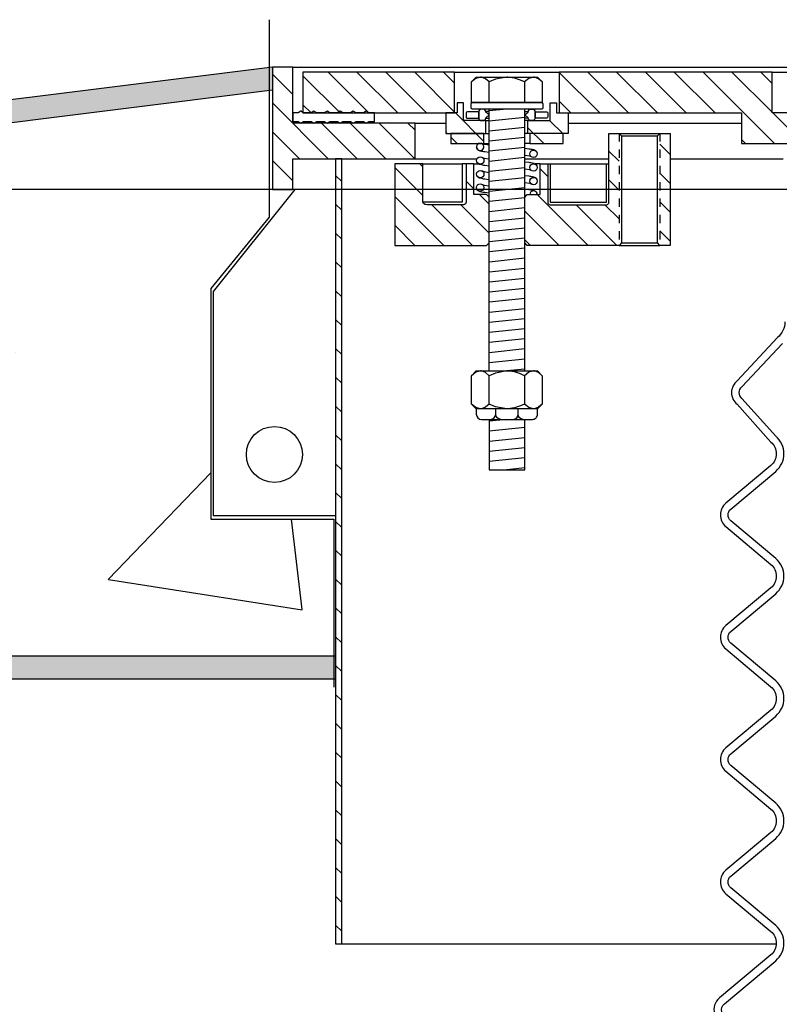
# Model space of a CAD drawing. Extents: x -169 to 6736, y -208 to 3022.
# Tile 512 of 656: x 6057 to 6066, y 410 to 422. Entities that reach past the tile are written whole.
import ezdxf

# ---------------------------------------------------------------- set-up
doc = ezdxf.new("R2010")
doc.units = 0
doc.header["$MEASUREMENT"] = 0
doc.linetypes.add('HIDDEN5', pattern=[0.05, 0.025, -0.025])
doc.layers.get('DEFPOINTS').update_dxf_attribs({"linetype": 'CONTINUOUS'})
for name, color, linetype in [('CONCRETE-HATCH', 2, 'CONTINUOUS'), ('FREEZE-LINES', 8, 'CONTINUOUS'), ('MULTI-PORT-MANHOLE', 2, 'CONTINUOUS'), ('MULTI-PORT-MANHOLE-HATCH', 252, 'CONTINUOUS'), ('MULTI-PORT-SHROUD', 1, 'CONTINUOUS'), ('PEAGRAVEL-HATCH', 3, 'CONTINUOUS'), ('TANK-SLAB', 6, 'CONTINUOUS')]:
    doc.layers.add(name, color=color, linetype=linetype)
pattern_1 = [(135, (14063.16914, -756.0172), (0.176776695, 0.176776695), [])]

msp = doc.modelspace()

# ---------------------------------------------------------------- hatches: boundary and pattern name
at = {"layer": 'CONCRETE-HATCH'}
h = msp.add_hatch(dxfattribs=at)
h.set_pattern_fill('AR-CONC', color=256, scale=2.67, style=0)
h.set_pattern_definition([(50, (6029.509, 414.289), (19.151, -1.6755), [2.0025, -22.0275]), (355, (6029.509, 414.289), (-3.705, 20.084), [1.602, -17.622]), (100.45, (6031.104, 414.149), (15.446, 18.408), [1.702, -18.7205]), (46.18, (6029.509, 419.629), (28.495, -4.42), [3.004, -33.041]), (96.64, (6031.883, 419.26), (24.955, 26.01), [2.553, -28.081]), (351.18, (6029.51, 419.63), (24.955, 26.01), [2.403, -26.433]), (21, (6032.179, 418.294), (15.937, -10.75), [2.0025, -22.0275]), (326, (6032.179, 418.294), (6.497, 19.362), [1.602, -17.622]), (71.45, (6033.507, 417.398), (22.434, 8.612), [1.702, -18.7205]), (37.5, (6029.5086, 414.2886), (0.3247, 8.8883), [0, -17.4084, 0, -17.889, 0, -17.6887]), (7.5, (6029.509, 414.289), (7.024, 10.5308), [0, -10.1994, 0, -17.0079, 0, -6.7417]), (327.5, (6023.5545, 414.2886), (14.253, -0.6022), [0, -6.675, 0, -20.826, 0, -27.6345]), (317.5, (6020.884, 414.289), (15.571, 2.6728), [0, -8.6775, 0, -13.8306, 0, -19.6245])])
h.paths.add_polyline_path([(6059.27459, 418.79096), (6059.99001, 419.6672), (6059.99001, 421.21902), (6056.04673, 420.72611), (6030.17372, 420.72611), (6029.96579, 419.94932), (6029.5799, 419.94932), (6029.53507, 419.92254), (6029.50856, 419.87263), (6029.50856, 414.28861), (6060.78252, 414.28861), (6060.78252, 415.964), (6059.27459, 415.964)])
at = {"layer": 'MULTI-PORT-MANHOLE-HATCH', "linetype": 'Continuous'}
h = msp.add_hatch(dxfattribs=at)
h.set_pattern_fill('LINE', color=256, scale=2, angle=45, style=0)
h.set_pattern_definition(pattern_1)
h.paths.add_polyline_path([(6060.27922, 420.00736), (6060.27922, 420.38236), (6061.77922, 420.38236), (6061.77922, 420.81986), (6060.27922, 420.81986), (6060.27922, 421.50736), (6060.02922, 421.50736), (6060.02922, 420.00736)])
h = msp.add_hatch(dxfattribs=at)
h.set_pattern_fill('LINE', color=256, scale=2, angle=45, style=0)
h.set_pattern_definition(pattern_1)
h.paths.add_polyline_path([(6062.2636, 421.44486), (6060.40422, 421.44486), (6060.40422, 420.94486), (6062.2636, 420.94486)])
h = msp.add_hatch(dxfattribs=at)
h.set_pattern_fill('LINE', color=256, scale=2, angle=45, style=0)
h.set_pattern_definition(pattern_1)
h.paths.add_polyline_path([(6066.90422, 420.56986), (6066.90422, 420.94486), (6066.15422, 420.94486), (6066.15422, 421.44486), (6063.54485, 421.44486), (6063.54485, 420.94486), (6065.77922, 420.94486), (6065.77922, 420.56986)])
h = msp.add_hatch(dxfattribs=at)
h.set_pattern_fill('LINE', color=256, scale=2, angle=45, style=0)
h.set_pattern_definition(pattern_1)
h.paths.add_polyline_path([(6062.64641, 420.85111), (6062.37297, 420.85111), (6062.37297, 421.06986), (6062.29485, 421.06986), (6062.29485, 420.94486), (6062.15422, 420.94486), (6062.15422, 420.69486), (6062.64641, 420.69486)])
h.paths.add_polyline_path([(6063.65422, 420.94486), (6063.5136, 420.94486), (6063.5136, 421.06986), (6063.43547, 421.06986), (6063.43547, 420.85111), (6063.16204, 420.85111), (6063.16204, 420.69486), (6063.65422, 420.69486)])
h.paths.add_polyline_path([(6063.59172, 420.69486), (6063.18547, 420.69486), (6063.18547, 420.56986), (6063.59172, 420.56986)])
h.paths.add_polyline_path([(6062.62297, 420.69486), (6062.21672, 420.69486), (6062.21672, 420.56986), (6062.62297, 420.56986)])
h = msp.add_hatch(dxfattribs=at)
h.set_pattern_fill('LINE', color=256, scale=2, angle=45, style=0)
h.set_pattern_definition(pattern_1)
h.paths.add_polyline_path([(6064.27922, 420.69486), (6064.15422, 420.69486), (6064.15422, 419.85111, -0.41421356), (6064.12297, 419.81986), (6063.43547, 419.81986, -0.41421356), (6063.40422, 419.85111), (6063.40422, 420.31986), (6063.31047, 420.31986), (6063.31047, 419.94486), (6063.15422, 419.94486), (6063.12297, 419.91361), (6063.12297, 419.35111), (6063.15422, 419.31986), (6064.27922, 419.31986)])
h.paths.add_polyline_path([(6064.90422, 420.69486), (6064.77922, 420.69486), (6064.77922, 419.31986), (6064.90422, 419.31986)])
h = msp.add_hatch(dxfattribs=at)
h.set_pattern_fill('LINE', color=256, scale=2, angle=45, style=0)
h.set_pattern_definition([(135, (14022.04384, -756.0172), (0.176776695, 0.176776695), [])])
h.paths.add_polyline_path([(6060.80422, 410.75736), (6060.87892, 410.75736), (6060.87892, 420.38236), (6060.80422, 420.38236)])
h = msp.add_hatch(dxfattribs=at)
h.set_pattern_fill('LINE', color=256, scale=2, angle=45, style=0)
h.set_pattern_definition(pattern_1)
h.paths.add_polyline_path([(6062.68547, 419.91361), (6062.65422, 419.94486), (6062.49797, 419.94486), (6062.49797, 420.31986), (6062.40422, 420.31986), (6062.40422, 419.85111, -0.41421356), (6062.37297, 419.81986), (6061.9305, 419.81986), (6061.90174, 419.82405), (6061.88068, 419.83548), (6061.87297, 419.85111), (6061.87297, 420.31986), (6061.52922, 420.31986), (6061.52922, 419.31986), (6062.65422, 419.31986), (6062.68547, 419.35111)])
at = {"layer": 'PEAGRAVEL-HATCH'}
h = msp.add_hatch(dxfattribs=at)
h.set_pattern_fill('AR-SAND', color=256, scale=7.5, style=0)
h.set_pattern_definition([(37.5, (6043.242, 397.634), (-0.4725, 14.451), [0, -11.4, 0, -12.75, 0, -12.1875]), (7.5, (6043.242, 397.634), (13.273, 21.166), [0, -6.15, 0, -10.275, 0, -3.9375]), (327.5, (6034.017, 397.634), (23.356, 0.0424), [0, -3.75, 0, -13.5, 0, -17.625]), (317.5, (6034.017, 397.634), (22.546, 6.583), [0, -1.875, 0, -8.85, 0, -10.125])])
h.paths.add_polyline_path([(6060.78252, 413.90406), (6060.78252, 414.00736), (6043.24242, 414.00736), (6043.24242, 397.63398), (6060.78252, 397.63398)])
h = msp.add_hatch(dxfattribs=at)
h.set_pattern_fill('AR-SAND', color=256, scale=7.5, style=0)
h.set_pattern_definition([(37.5, (6060.783, 397.634), (-0.472, 14.451), [0, -11.4, 0, -12.75, 0, -12.1875]), (7.5, (6060.783, 397.634), (13.273, 21.166), [0, -6.15, 0, -10.275, 0, -3.9375]), (327.5, (6051.558, 397.634), (23.356, 0.0424), [0, -3.75, 0, -13.5, 0, -17.625]), (317.5, (6051.558, 397.634), (22.546, 6.583), [0, -1.875, 0, -8.85, 0, -10.125])])
edge = h.paths.add_edge_path()
edge.add_line((6065.90422, 408.26619), (6065.71672, 408.26619))
edge.add_line((6065.71672, 408.26619), (6065.62297, 408.26619))
edge.add_line((6065.62297, 408.26619), (6065.62297, 408.39119))
edge.add_line((6065.62297, 408.39119), (6065.59297, 408.39119))
edge.add_line((6065.59297, 408.39119), (6065.59297, 409.01619))
edge.add_line((6065.59297, 409.01619), (6065.62297, 409.01619))
edge.add_line((6065.62297, 409.01619), (6065.62297, 409.19867))
edge.add_arc((6065.12297, 409.19867), 0.5, 0, 15.380859)
edge.add_line((6065.60507, 409.33129), (6065.44857, 409.90017))
edge.add_arc((6065.62936, 409.9499), 0.1875, 130.000095, 195.380859, ccw=False)
edge.add_line((6065.50884, 410.09354), (6066.1393, 410.62256))
edge.add_arc((6066.01878, 410.76619), 0.1875, 310.000095, 357.298457)
edge.add_line((6066.20607, 410.75736), (6060.87892, 410.75736))
edge.add_line((6060.87892, 410.75736), (6060.78252, 410.75736))
edge.add_line((6060.78252, 410.75736), (6060.78252, 397.63398))
edge.add_line((6060.78252, 397.63398), (6065.15243, 397.63398))
edge.add_line((6065.15243, 397.63398), (6065.15422, 402.70421))
edge.add_arc((6065.09422, 402.70423), 0.06, 359.979772, 450)
edge.add_line((6065.09422, 402.76423), (6065.02672, 402.76423))
edge.add_arc((6065.02672, 402.82673), 0.0625, 180, 270, ccw=False)
edge.add_line((6064.96422, 402.82673), (6064.96422, 403.20173))
edge.add_arc((6065.02672, 403.20173), 0.0625, 90, 180, ccw=False)
edge.add_line((6065.02672, 403.26423), (6065.08922, 403.26423))
edge.add_arc((6065.08737, 403.33121), 0.06701, 271.586914, 363.83352)
edge.add_line((6065.15422, 403.33569), (6065.15422, 403.68484))
edge.add_ellipse((6065.01788, 403.74985), major_axis=(0, 0.2), ratio=0.72085956, start_angle=116.585007, end_angle=251.031832, ccw=False)
edge.add_line((6064.88895, 403.66034), (6064.88895, 402.62373))
edge.add_line((6064.88895, 402.62373), (6064.69744, 402.46304))
edge.add_line((6064.69744, 402.46304), (6064.53882, 402.46304))
edge.add_line((6064.53882, 402.46304), (6064.53895, 402.62373))
edge.add_line((6064.53895, 402.62373), (6064.53895, 404.83739))
edge.add_arc((6065.38895, 404.83739), 0.85, 105.707344, 179.999992, ccw=False)
edge.add_arc((6077.7151, 361.00728), 46.38034, 104.989898, 105.707347, ccw=False)
edge.add_arc((6065.65422, 406.05086), 0.25, 284.989898, 360)
edge.add_line((6065.90422, 406.05086), (6065.90422, 408.26619))
h = msp.add_hatch(dxfattribs=at)
h.set_pattern_fill('AR-SAND', color=256, scale=7.5, style=0)
h.set_pattern_definition([(37.5, (6062.545, 404.771), (-0.472, 14.451), [0, -11.4, 0, -12.75, 0, -12.1875]), (7.5, (6062.545, 404.771), (13.273, 21.166), [0, -6.15, 0, -10.275, 0, -3.9375]), (327.5, (6053.32, 404.771), (23.356, 0.042), [0, -3.75, 0, -13.5, 0, -17.625]), (317.5, (6053.32, 404.771), (22.546, 6.583), [0, -1.875, 0, -8.85, 0, -10.125])])
edge = h.paths.add_edge_path()
edge.add_line((6065.90422, 408.26619), (6065.71672, 408.26619))
edge.add_line((6065.71672, 408.26619), (6065.62297, 408.26619))
edge.add_line((6065.62297, 408.26619), (6065.62297, 408.39119))
edge.add_line((6065.62297, 408.39119), (6065.59297, 408.39119))
edge.add_line((6065.59297, 408.39119), (6065.59297, 409.01619))
edge.add_line((6065.59297, 409.01619), (6065.62297, 409.01619))
edge.add_line((6065.62297, 409.01619), (6065.62297, 409.19867))
edge.add_arc((6065.12297, 409.19867), 0.5, 0, 15.380859)
edge.add_line((6065.60507, 409.33129), (6065.44857, 409.90017))
edge.add_arc((6065.62936, 409.9499), 0.1875, 130.000095, 195.380859, ccw=False)
edge.add_line((6065.50884, 410.09354), (6066.1393, 410.62256))
edge.add_arc((6066.01878, 410.76619), 0.1875, 310.000095, 357.298457)
edge.add_line((6066.20607, 410.75736), (6060.87892, 410.75736))
edge.add_line((6060.87892, 410.75736), (6060.78252, 410.75736))
edge.add_line((6060.78252, 410.75736), (6060.78252, 397.63398))
edge.add_line((6060.78252, 397.63398), (6065.15243, 397.63398))
edge.add_line((6065.15243, 397.63398), (6065.15422, 402.70421))
edge.add_arc((6065.09422, 402.70423), 0.06, 359.979772, 450)
edge.add_line((6065.09422, 402.76423), (6065.02672, 402.76423))
edge.add_arc((6065.02672, 402.82673), 0.0625, 180, 270, ccw=False)
edge.add_line((6064.96422, 402.82673), (6064.96422, 403.20173))
edge.add_arc((6065.02672, 403.20173), 0.0625, 90, 180, ccw=False)
edge.add_line((6065.02672, 403.26423), (6065.08922, 403.26423))
edge.add_arc((6065.08737, 403.33121), 0.06701, 271.586914, 363.83352)
edge.add_line((6065.15422, 403.33569), (6065.15422, 403.68484))
edge.add_ellipse((6065.01788, 403.74985), major_axis=(0, 0.2), ratio=0.72085956, start_angle=116.585007, end_angle=251.031832, ccw=False)
edge.add_line((6064.88895, 403.66034), (6064.88895, 402.62373))
edge.add_line((6064.88895, 402.62373), (6064.69744, 402.46304))
edge.add_line((6064.69744, 402.46304), (6064.53882, 402.46304))
edge.add_line((6064.53882, 402.46304), (6064.53895, 402.62373))
edge.add_line((6064.53895, 402.62373), (6064.53895, 404.83739))
edge.add_arc((6065.38895, 404.83739), 0.85, 105.707344, 179.999992, ccw=False)
edge.add_arc((6077.7151, 361.00728), 46.38034, 104.989898, 105.707347, ccw=False)
edge.add_arc((6065.65422, 406.05086), 0.25, 284.989898, 360)
edge.add_line((6065.90422, 406.05086), (6065.90422, 408.26619))
at = {"layer": 'TANK-SLAB'}
for points in [[(6060.02922, 421.22392), (6060.02922, 421.50736), (6056.02922, 421.00736), (6030.21117, 421.00736), (6030.14595, 420.72611), (6056.04673, 420.72611)], [(6060.80422, 414.28861), (6029.49404, 414.28861), (6029.49404, 414.00736), (6060.80422, 414.00736)]]:
    msp.add_hatch(color=256, dxfattribs=at).paths.add_polyline_path(points)

# ---------------------------------------------------------------- linework, layer by layer
at = {"layer": 'DEFPOINTS'}
msp.add_lwpolyline([(6059.99001, 422.08841), (6059.99001, 419.6672), (6059.27459, 418.79096), (6059.27459, 415.964), (6060.78252, 415.964), (6060.78252, 413.90406)], dxfattribs=at)
at = {"layer": 'FREEZE-LINES', "linetype": 'Continuous'}
msp.add_line((6657.53241, 420.00736), (5613.53241, 420.00736), dxfattribs=at)
at = {"layer": 'MULTI-PORT-MANHOLE', "color": 7, "linetype": 'Continuous'}
for p, q in [((6060.27922, 421.50736), (6066.52853, 421.50736)), ((6062.2636, 421.44486), (6063.54485, 421.44486)), ((6062.68547, 420.96171), (6062.6442, 420.96171)), ((6062.6442, 420.88111), (6062.68547, 420.88111)), ((6062.64641, 420.85111), (6062.68547, 420.85111)), ((6063.12297, 420.96171), (6063.16425, 420.96171)), ((6063.16425, 420.88111), (6063.12297, 420.88111)), ((6063.16204, 420.85111), (6063.12297, 420.85111)), ((6061.77922, 420.81986), (6062.15422, 420.81986)), ((6063.65422, 420.81986), (6065.77922, 420.81986)), ((6062.64641, 420.69486), (6062.68547, 420.69486)), ((6063.16204, 420.69486), (6063.12297, 420.69486)), ((6064.27922, 420.69486), (6064.77922, 420.69486)), ((6062.62297, 420.56986), (6062.68547, 420.56986)), ((6063.18547, 420.56986), (6063.12297, 420.56986)), ((6061.77922, 420.38236), (6062.5376, 420.38236)), ((6063.12297, 420.38236), (6064.15422, 420.38236)), ((6064.90422, 420.38236), (6066.28905, 420.38236)), ((6061.87298, 420.31986), (6062.356, 420.31986)), ((6062.49797, 420.31986), (6062.55707, 420.31986)), ((6063.31047, 420.31986), (6063.25138, 420.31986)), ((6063.43547, 420.31986), (6064.12297, 420.31986)), ((6064.27922, 419.31986), (6064.77922, 419.31986)), ((6060.87892, 410.75736), (6066.20607, 410.75736))]:
    msp.add_line(p, q, dxfattribs=at)
at = {"layer": 'MULTI-PORT-MANHOLE', "color": 254, "linetype": 'Continuous'}
msp.add_line((6066.15422, 421.44486), (6066.45272, 421.44486), dxfattribs=at)
at = {"layer": 'MULTI-PORT-MANHOLE', "color": 2, "linetype": 'Continuous'}
for p, q in [((6062.68772, 421.07171), (6062.68772, 421.32619)), ((6063.12073, 421.32619), (6063.12073, 421.07171)), ((6062.68547, 417.78154), (6062.68547, 420.99171)), ((6063.12297, 417.78154), (6063.12297, 420.99171)), ((6064.31047, 420.66361), (6064.74797, 420.66361)), ((6064.31047, 419.35111), (6064.74797, 419.35111)), ((6062.68772, 417.37556), (6062.68772, 417.72353)), ((6063.12073, 417.72353), (6063.12073, 417.37556))]:
    msp.add_line(p, q, dxfattribs=at)
at = {"layer": 'MULTI-PORT-MANHOLE', "color": 3, "linetype": 'Continuous'}
msp.add_line((6062.68547, 419.89493), (6062.68547, 420.83461), dxfattribs=at)
at = {"layer": 'MULTI-PORT-MANHOLE', "color": 1, "linetype": 'HIDDEN5', "ltscale": 0.4}
for p, q in [((6064.27922, 420.69486), (6064.27922, 419.31986)), ((6064.77922, 420.69486), (6064.77922, 419.31986))]:
    msp.add_line(p, q, dxfattribs=at)
at = {"layer": 'MULTI-PORT-MANHOLE', "linetype": 'Continuous'}
for points in [[(6060.27922, 420.00736), (6060.27922, 420.38236), (6061.77922, 420.38236), (6061.77922, 420.81986), (6060.27922, 420.81986), (6060.27922, 421.50736), (6060.02922, 421.50736), (6060.02922, 420.00736)], [(6062.2636, 421.44486), (6060.40422, 421.44486), (6060.40422, 420.94486), (6062.2636, 420.94486)], [(6066.90422, 420.56986), (6066.90422, 420.94486), (6066.15422, 420.94486), (6066.15422, 421.44486), (6063.54485, 421.44486), (6063.54485, 420.94486), (6065.77922, 420.94486), (6065.77922, 420.56986)], [(6060.80422, 410.75736), (6060.87892, 410.75736), (6060.87892, 420.38236), (6060.80422, 420.38236), (6060.80422, 410.75736)]]:
    msp.add_lwpolyline(points, close=True, dxfattribs=at)
at = {"layer": 'MULTI-PORT-MANHOLE', "color": 2, "linetype": 'Continuous'}
for points in [[(6062.52922, 421.07171), (6062.47121, 421.07171), (6062.47121, 421.32619), (6062.52922, 421.38421), (6063.27922, 421.38421), (6063.33724, 421.32619), (6063.33724, 421.07171), (6063.27922, 421.07171)], [(6062.37297, 421.06986), (6062.29485, 421.06986), (6062.29485, 420.94486), (6062.15422, 420.94486), (6062.15422, 420.69486), (6062.64641, 420.69486), (6062.64641, 420.85111), (6062.37297, 420.85111)], [(6063.43547, 421.06986), (6063.5136, 421.06986), (6063.5136, 420.94486), (6063.65422, 420.94486), (6063.65422, 420.69486), (6063.16204, 420.69486), (6063.16204, 420.85111), (6063.43547, 420.85111)], [(6062.62297, 420.56986), (6062.62297, 420.69486), (6062.21672, 420.69486), (6062.21672, 420.56986), (6062.62297, 420.56986)], [(6063.18547, 420.56986), (6063.59172, 420.56986), (6063.59172, 420.69486), (6063.18547, 420.69486), (6063.18547, 420.56986)], [(6064.74797, 419.35111), (6064.74797, 420.66361), (6064.77922, 420.69486), (6064.90422, 420.69486), (6064.90422, 419.31986), (6064.77922, 419.31986)], [(6062.52922, 417.31754), (6062.47121, 417.37556), (6062.47121, 417.72353), (6062.52922, 417.78154), (6063.27922, 417.78154), (6063.33724, 417.72353), (6063.33724, 417.37556), (6063.27922, 417.31754)]]:
    msp.add_lwpolyline(points, close=True, dxfattribs=at)
for points in [[(6063.33724, 421.32619), (6063.29211, 421.36352), (6063.24257, 421.38421), (6063.22898, 421.38421), (6063.22898, 421.38421), (6063.17271, 421.36769), (6063.12073, 421.32619), (6063.07213, 421.34833), (6062.99647, 421.37303), (6062.91523, 421.38405), (6062.90422, 421.38421), (6062.76471, 421.3591), (6062.68772, 421.32619), (6062.64259, 421.36352), (6062.59306, 421.38421), (6062.57946, 421.38421), (6062.52319, 421.36769), (6062.47121, 421.32619)], [(6063.33724, 417.72353), (6063.29211, 417.76086), (6063.24257, 417.78154), (6063.22898, 417.78154), (6063.22898, 417.78154), (6063.17271, 417.76503), (6063.12073, 417.72353), (6063.07213, 417.74567), (6062.99647, 417.77037), (6062.91523, 417.78138), (6062.90422, 417.78154), (6062.76471, 417.75643), (6062.68772, 417.72353), (6062.64259, 417.76086), (6062.59306, 417.78154), (6062.57946, 417.78154), (6062.52319, 417.76503), (6062.47121, 417.72353)], [(6063.33724, 417.37556), (6063.29211, 417.33823), (6063.24257, 417.31754), (6063.22898, 417.31754), (6063.22898, 417.31754), (6063.17271, 417.33406), (6063.12073, 417.37556), (6063.07213, 417.35342), (6062.99647, 417.32872), (6062.91523, 417.3177), (6062.90422, 417.31754), (6062.76471, 417.34265), (6062.68772, 417.37556), (6062.64259, 417.33823), (6062.59306, 417.31754), (6062.57946, 417.31754), (6062.52319, 417.33406), (6062.47121, 417.37556)], [(6062.68547, 417.18755), (6062.68547, 416.57021), (6063.12297, 416.57021), (6063.12297, 417.18754)]]:
    msp.add_lwpolyline(points, dxfattribs=at)
at = {"layer": 'MULTI-PORT-MANHOLE', "color": 7, "linetype": 'Continuous'}
msp.add_lwpolyline([(6060.38493, 420.96786), (6060.37847, 420.96786), (6060.34422, 420.94786), (6060.27922, 420.94786), (6060.27922, 420.83986), (6060.34422, 420.83986), (6060.37847, 420.81986), (6060.41272, 420.83986), (6060.50472, 420.83986), (6060.53897, 420.81986), (6060.57322, 420.83986), (6060.66522, 420.83986), (6060.69947, 420.81986), (6060.73372, 420.83986), (6060.82572, 420.83986), (6060.85997, 420.81986), (6060.89422, 420.83986), (6060.98622, 420.83986), (6061.02047, 420.81986), (6061.05472, 420.83986), (6061.14672, 420.83986), (6061.18097, 420.81986), (6061.21522, 420.83986), (6061.27922, 420.83986), (6061.27922, 420.94786), (6061.21522, 420.94786), (6061.18097, 420.96786), (6061.14672, 420.94786), (6061.05472, 420.94786), (6061.02047, 420.96786), (6060.98622, 420.94786), (6060.89422, 420.94786), (6060.85997, 420.96786), (6060.82572, 420.94786), (6060.73372, 420.94786), (6060.69947, 420.96786), (6060.66522, 420.94786), (6060.57322, 420.94786), (6060.53897, 420.96786), (6060.50472, 420.94786), (6060.41272, 420.94786), (6060.37847, 420.96786)], dxfattribs=at)
at = {"layer": 'MULTI-PORT-MANHOLE', "color": 2, "linetype": 'Continuous'}
for points in [[(6062.48035, 421.07171), (6063.3281, 421.07171, -0.41421356), (6063.34372, 421.05608), (6063.34372, 421.00734, -0.41421356), (6063.3281, 420.99171), (6062.48035, 420.99171, -0.41421356), (6062.46473, 421.00734), (6062.46473, 421.05608, -0.41421356)], [(6064.27922, 419.31986), (6063.15422, 419.31986), (6063.12297, 419.35111), (6063.12297, 419.91361), (6063.15422, 419.94486), (6063.31047, 419.94486), (6063.31047, 420.31986), (6063.40422, 420.31986), (6063.40422, 419.85111, 0.41421356), (6063.43547, 419.81986), (6064.12297, 419.81986, 0.41421356), (6064.15422, 419.85111), (6064.15422, 420.69486), (6064.27922, 420.69486), (6064.31047, 420.66361), (6064.31047, 419.35111)], [(6061.87297, 419.85111), (6061.87297, 420.31986), (6061.52922, 420.31986), (6061.52922, 419.31986), (6062.65422, 419.31986), (6062.68547, 419.35111), (6062.68547, 419.91361), (6062.65422, 419.94486), (6062.49797, 419.94486), (6062.49797, 420.31986), (6062.40422, 420.31986), (6062.40422, 419.85111, -0.41421356), (6062.37297, 419.81986), (6061.9305, 419.81986), (6061.90174, 419.82405), (6061.88068, 419.83548)]]:
    msp.add_lwpolyline(points, format="xyb", close=True, dxfattribs=at)
at = {"layer": 'MULTI-PORT-MANHOLE', "color": 7, "linetype": 'Continuous'}
for points in [[(6062.55922, 420.88236, 0.41421356), (6062.59047, 420.85111), (6062.61297, 420.85111, 0.41421356), (6062.64422, 420.88236), (6062.64422, 420.88624), (6062.68483, 420.92141), (6062.64422, 420.95658), (6062.64422, 420.96046, 0.41421356), (6062.61297, 420.99171), (6062.59047, 420.99171, 0.41421356), (6062.55922, 420.96046), (6062.55922, 420.88111)], [(6063.24922, 420.88236, -0.41421356), (6063.21797, 420.85111), (6063.19547, 420.85111, -0.41421356), (6063.16422, 420.88236), (6063.16422, 420.88624), (6063.12362, 420.92141), (6063.16422, 420.95658), (6063.16422, 420.96046, -0.41421356), (6063.19547, 420.99171), (6063.21797, 420.99171, -0.41421356), (6063.24922, 420.96046), (6063.24922, 420.88111)], [(6062.55922, 420.88241), (6062.55922, 420.96041), (6062.41985, 420.96041, 0.41421356), (6062.40422, 420.94479), (6062.40422, 420.89723, 0.41421356), (6062.41422, 420.8816), (6062.55922, 420.8816)], [(6063.24922, 420.88241), (6063.24922, 420.96041), (6063.3886, 420.96041, -0.41421356), (6063.40422, 420.94479), (6063.40422, 420.89723, -0.41421356), (6063.39422, 420.8816), (6063.24922, 420.8816)]]:
    msp.add_lwpolyline(points, format="xyb", dxfattribs=at)
at = {"layer": 'MULTI-PORT-MANHOLE', "color": 1, "linetype": 'Continuous'}
for points in [[(6062.55697, 420.56986, 4.45498163), (6062.5955, 420.56986)], [(6063.2756, 419.94486, 0.98838487), (6063.18546, 419.94486)]]:
    msp.add_lwpolyline(points, format="xyb", close=True, dxfattribs=at)
for points in [[(6062.68547, 420.45993), (6062.63283, 420.46697), (6062.62035, 420.46881), (6062.60892, 420.47064), (6062.59101, 420.47385), (6062.57469, 420.4783), (6062.56716, 420.48092), (6062.55942, 420.48444), (6062.55441, 420.48733), (6062.54906, 420.49122), (6062.54429, 420.49563), (6062.53968, 420.50121), (6062.53539, 420.50855), (6062.53314, 420.51587)], [(6062.68547, 420.55019), (6062.63852, 420.5571), (6062.62384, 420.5594), (6062.59594, 420.56986)], [(6063.12297, 420.51319), (6063.17437, 420.50632), (6063.18685, 420.50448), (6063.19828, 420.50265), (6063.21619, 420.49944), (6063.23251, 420.49499), (6063.24004, 420.49237), (6063.24778, 420.48885), (6063.25279, 420.48596), (6063.25814, 420.48207), (6063.26291, 420.47766), (6063.26752, 420.47208), (6063.27181, 420.46474), (6063.27405, 420.45742)], [(6062.59374, 420.4044), (6062.62552, 420.39249), (6062.68547, 420.38364)], [(6063.21514, 420.40198), (6063.18336, 420.41389), (6063.12297, 420.4228)], [(6062.40422, 420.31986), (6062.356, 420.31986), (6062.356, 419.85111), (6061.87298, 419.85111)], [(6062.68547, 420.29325), (6062.63451, 420.30006), (6062.62203, 420.3019), (6062.6106, 420.30373), (6062.59269, 420.30694), (6062.57637, 420.31139), (6062.56884, 420.31401), (6062.5611, 420.31753), (6062.55609, 420.32042), (6062.55074, 420.32431), (6062.54597, 420.32872), (6062.54136, 420.3343), (6062.53707, 420.34164), (6062.53483, 420.34896)], [(6063.12297, 420.34635), (6063.17437, 420.33948), (6063.18685, 420.33764), (6063.19828, 420.3358), (6063.21619, 420.33259), (6063.23251, 420.32814), (6063.24004, 420.32552), (6063.24778, 420.32201), (6063.25279, 420.31912), (6063.25814, 420.31523), (6063.26291, 420.31082), (6063.26752, 420.30524), (6063.27181, 420.2979), (6063.27405, 420.29057)], [(6063.21514, 420.23513), (6063.18336, 420.24705), (6063.12297, 420.25596)], [(6063.40422, 420.31986), (6063.43547, 420.31986), (6063.43547, 419.85111), (6064.12297, 419.85111), (6064.12297, 420.31986), (6064.15422, 420.31986)], [(6062.68547, 420.1263), (6062.63451, 420.13311), (6062.62203, 420.13495), (6062.6106, 420.13678), (6062.59269, 420.13999), (6062.57637, 420.14444), (6062.56884, 420.14706), (6062.5611, 420.15058), (6062.55609, 420.15347), (6062.55074, 420.15736), (6062.54597, 420.16177), (6062.54136, 420.16735), (6062.53707, 420.17469), (6062.53483, 420.18202)], [(6062.59374, 420.23745), (6062.62552, 420.22554), (6062.68547, 420.21669)], [(6063.12297, 420.17938), (6063.17437, 420.17251), (6063.18685, 420.17067), (6063.19828, 420.16884), (6063.21619, 420.16563), (6063.23251, 420.16118), (6063.24004, 420.15856), (6063.24778, 420.15504), (6063.25279, 420.15215), (6063.25814, 420.14826), (6063.26291, 420.14385), (6063.26752, 420.13827), (6063.27181, 420.13093), (6063.27405, 420.12361)], [(6062.68547, 419.96059), (6062.63267, 419.96765), (6062.62019, 419.96949), (6062.60876, 419.97132), (6062.59085, 419.97453), (6062.57453, 419.97898), (6062.567, 419.9816), (6062.55926, 419.98512), (6062.55425, 419.98801), (6062.5489, 419.9919), (6062.54413, 419.99631), (6062.53952, 420.00189), (6062.53523, 420.00923), (6062.53299, 420.01656)], [(6062.59374, 420.07174), (6062.62552, 420.05983), (6062.68547, 420.05098)], [(6063.21514, 420.06817), (6063.18336, 420.08008), (6063.12297, 420.08899)], [(6063.12297, 420.01328), (6063.17394, 420.00647), (6063.18642, 420.00462), (6063.19785, 420.00279), (6063.21576, 419.99958), (6063.23208, 419.99513), (6063.23961, 419.99251), (6063.24735, 419.98899), (6063.25236, 419.9861), (6063.25771, 419.98222), (6063.26248, 419.97781), (6063.26709, 419.97222), (6063.27137, 419.96488), (6063.27362, 419.95756)]]:
    msp.add_lwpolyline(points, dxfattribs=at)
at = {"layer": 'MULTI-PORT-MANHOLE', "linetype": 'Continuous'}
msp.add_lwpolyline([(6060.80422, 420.00736), (6060.30422, 420.00736), (6059.30422, 418.75736), (6059.30422, 416.00736), (6060.80422, 416.00736)], dxfattribs=at)
at = {"layer": 'MULTI-PORT-MANHOLE', "color": 2, "linetype": 'Continuous'}
for points in [[(6062.52922, 417.31754), (6062.52922, 417.25005, 0.41421241), (6062.59172, 417.18755), (6063.21672, 417.18754, 0.41421472), (6063.27922, 417.25004), (6063.27922, 417.31754)], [(6062.70424, 417.18755, 0.41186067), (6062.76623, 417.25004), (6062.76623, 417.31754)], [(6062.82823, 417.18755, -0.41186067), (6062.76623, 417.25004), (6062.76623, 417.31754)], [(6062.98022, 417.18755, 0.41186067), (6063.04221, 417.25004), (6063.04221, 417.31754)], [(6063.10421, 417.18755, -0.41186067), (6063.04221, 417.25004), (6063.04221, 417.31754)]]:
    msp.add_lwpolyline(points, format="xyb", dxfattribs=at)
at = {"layer": 'MULTI-PORT-MANHOLE', "color": 1, "linetype": 'Continuous'}
for centre in [(6063.23096, 420.44418), (6062.57792, 420.3622), (6063.23096, 420.27734), (6062.57792, 420.19525), (6063.23096, 420.11037), (6062.57608, 420.02979)]:
    msp.add_circle(centre, 0.04508, dxfattribs=at)
at = {"layer": 'MULTI-PORT-MANHOLE', "linetype": 'Continuous'}
msp.add_circle((6060.05422, 416.75736), 0.34375, dxfattribs=at)
at = {"layer": 'MULTI-PORT-MANHOLE-HATCH'}
for p, q in [((6062.90423, 420.99171), (6062.68547, 420.96892)), ((6063.12297, 420.89103), (6062.68547, 420.84545)), ((6063.12297, 420.76757), (6062.68547, 420.72198)), ((6063.12297, 420.6441), (6062.68547, 420.59852)), ((6063.12297, 420.6441), (6062.68547, 420.59852)), ((6063.12297, 420.52063), (6062.68547, 420.47505)), ((6063.12297, 420.39716), (6062.68547, 420.35158)), ((6063.12297, 420.39716), (6062.68547, 420.35158)), ((6063.12297, 420.27369), (6062.68547, 420.22811)), ((6063.12297, 420.15023), (6062.68547, 420.10464)), ((6063.12297, 420.15023), (6062.68547, 420.10464)), ((6063.12297, 420.02676), (6062.68547, 419.98118)), ((6063.12297, 419.90329), (6062.68547, 419.85771)), ((6063.12297, 419.90329), (6062.68547, 419.85771)), ((6063.12297, 419.77982), (6062.68547, 419.73424)), ((6063.12297, 419.65635), (6062.68547, 419.61077)), ((6063.12297, 419.65635), (6062.68547, 419.61077)), ((6063.12297, 419.53289), (6062.68547, 419.4873)), ((6063.12297, 419.40942), (6062.68547, 419.36384)), ((6063.12297, 419.40942), (6062.68547, 419.36384)), ((6063.12297, 419.28595), (6062.68547, 419.24037)), ((6063.12297, 419.16248), (6062.68547, 419.1169)), ((6063.12297, 419.16248), (6062.68547, 419.1169)), ((6063.12297, 419.03901), (6062.68547, 418.99343)), ((6063.12297, 418.91555), (6062.68547, 418.86996)), ((6063.12297, 418.91555), (6062.68547, 418.86996)), ((6063.12297, 418.79208), (6062.68547, 418.7465)), ((6063.12297, 418.66861), (6062.68547, 418.62303)), ((6063.12297, 418.66861), (6062.68547, 418.62303)), ((6063.12297, 418.54514), (6062.68547, 418.49956)), ((6063.12297, 418.42167), (6062.68547, 418.37609)), ((6063.12297, 418.42167), (6062.68547, 418.37609)), ((6063.12297, 418.29821), (6062.68547, 418.25262)), ((6063.12297, 418.17474), (6062.68547, 418.12916)), ((6063.12297, 418.17474), (6062.68547, 418.12916)), ((6063.12297, 418.05127), (6062.68547, 418.00569)), ((6063.12297, 417.9278), (6062.68547, 417.88222)), ((6063.12297, 417.9278), (6062.68547, 417.88222)), ((6063.12297, 417.80433), (6062.90422, 417.78154)), ((6062.90423, 417.18755), (6062.68548, 417.16475)), ((6063.12298, 417.08687), (6062.68548, 417.04129)), ((6063.12298, 416.9634), (6062.68548, 416.91782)), ((6063.12297, 416.83993), (6062.68547, 416.79435)), ((6063.12297, 416.71646), (6062.68547, 416.67088)), ((6063.12297, 416.593), (6062.90422, 416.57021))]:
    msp.add_line(p, q, dxfattribs=at)
at = {"layer": 'MULTI-PORT-SHROUD', "color": 1, "linetype": 'Continuous'}
for points in [[(6066.31047, 418.38277, -0.22169529), (6066.22117, 418.19126), (6065.7242, 417.65983, 0.46630908), (6065.7242, 417.37256), (6066.1393, 416.90983, -0.46630905), (6066.1393, 416.62256), (6065.58783, 416.15983, 0.46630905), (6065.58783, 415.87256), (6066.1393, 415.40983, -0.46630905), (6066.1393, 415.12256), (6065.58783, 414.65983, 0.46630905), (6065.58783, 414.37256), (6066.1393, 413.90983, -0.46630905), (6066.1393, 413.62256), (6065.58783, 413.15983, 0.46630905), (6065.58783, 412.87256), (6066.1393, 412.40983, -0.46630905), (6066.1393, 412.12256), (6065.58783, 411.65983, 0.46630905), (6065.58783, 411.37256), (6066.1393, 410.90983, -0.46630785), (6066.1393, 410.62256), (6065.50884, 410.09354, 0.29327778), (6065.44857, 409.90017)], [(6065.53897, 409.92504, -0.29327737), (6065.5691, 410.02172), (6066.19956, 410.55074, 0.46630694), (6066.19956, 410.98164), (6065.6481, 411.44438, -0.46630723), (6065.6481, 411.58801), (6066.19956, 412.05074, 0.46630723), (6066.19956, 412.48164), (6065.6481, 412.94438, -0.46630723), (6065.6481, 413.08801), (6066.19956, 413.55074, 0.46630723), (6066.19956, 413.98164), (6065.6481, 414.44438, -0.46630723), (6065.6481, 414.58801), (6066.19956, 415.05074, 0.46630723), (6066.19956, 415.48164), (6065.6481, 415.94438, -0.46630723), (6065.6481, 416.08801), (6066.19956, 416.55074, 0.46630723), (6066.19956, 416.98164), (6065.78447, 417.44438, -0.46630817), (6065.78447, 417.58801), (6066.28143, 418.11944, 0.22169529)]]:
    msp.add_lwpolyline(points, format="xyb", dxfattribs=at)
at = {"layer": 'TANK-SLAB'}
for p, q in [((6029.49404, 414.28861), (6060.80422, 414.28861)), ((6029.49404, 414.00736), (6060.80422, 414.00736))]:
    msp.add_line(p, q, dxfattribs=at)
for points in [[(6060.02922, 421.50736), (6056.02922, 421.00736), (6030.21117, 421.00736)], [(6060.02922, 421.22392), (6056.04673, 420.72611), (6030.14595, 420.72611)]]:
    msp.add_lwpolyline(points, dxfattribs=at)

doc.saveas('drawing.dxf')
